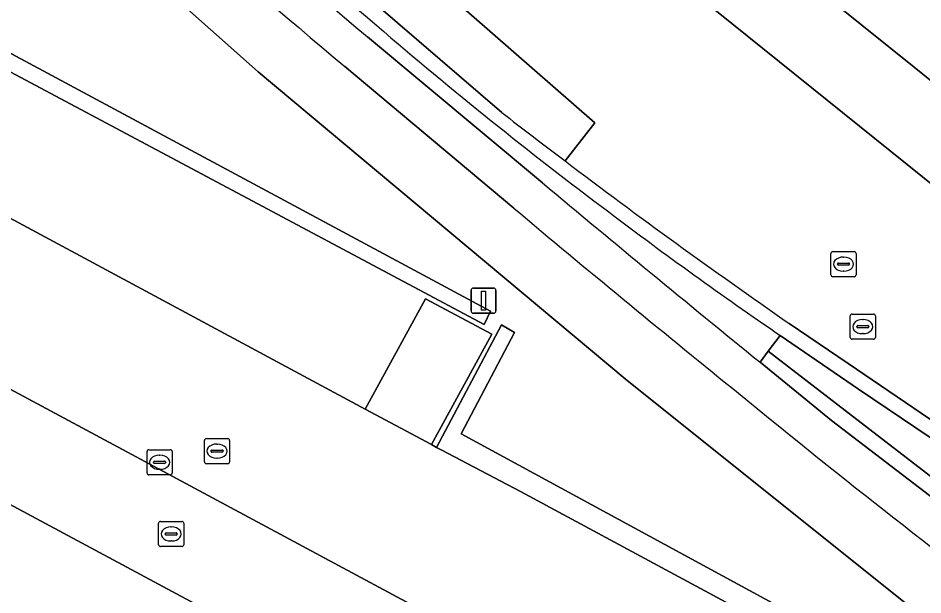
# Model space of a CAD drawing. Extents: x 159489 to 160304, y 383825 to 384531.
# Drawn here: x 160140.97 to 160176.96, y 384019.18 to 384042.1 of the extents above; entities that cross this region are included whole.
import ezdxf

# ---------------------------------------------------------------- set-up
doc = ezdxf.new("R2010")
doc.units = 0
for name, color, linetype in [('IMGEO_Afsluitpaal', 7, 'Continuous'), ('IMGEO_Berm_groen', 7, 'Continuous'), ('IMGEO_Berm_halfverhard', 7, 'Continuous'), ('IMGEO_Berm_open', 7, 'Continuous'), ('IMGEO_Fietspad_gesloten', 7, 'Continuous'), ('IMGEO_Groenvoorziening', 7, 'Continuous'), ('IMGEO_Haag', 7, 'Continuous'), ('IMGEO_Kolk', 7, 'Continuous'), ('IMGEO_OVBaan_gesloten', 7, 'Continuous'), ('IMGEO_Pand', 7, 'Continuous'), ('IMGEO_Parkeervlak_gesloten', 7, 'Continuous'), ('IMGEO_Parkeervlak_open', 7, 'Continuous'), ('IMGEO_Rijbaan_lokaal_gesloten', 7, 'Continuous'), ('IMGEO_Rijbaan_lokaal_open', 7, 'Continuous'), ('IMGEO_Rioolput', 7, 'Continuous'), ('IMGEO_Voetpad_open', 7, 'Continuous')]:
    doc.layers.add(name, color=color, linetype=linetype)

msp = doc.modelspace()

# ---------------------------------------------------------------- linework, layer by layer
at = {"layer": 'IMGEO_Afsluitpaal'}
for p, q in [((160158.986, 384030.473), (160158.986, 384031.273)), ((160158.986, 384031.273), (160158.986, 384030.473)), ((160159.086, 384031.373), (160159.876, 384031.373)), ((160159.876, 384031.373), (160159.086, 384031.373)), ((160159.976, 384031.273), (160159.976, 384030.473)), ((160159.976, 384030.473), (160159.976, 384031.273)), ((160159.876, 384030.373), (160159.086, 384030.373)), ((160159.086, 384030.373), (160159.876, 384030.373))]:
    msp.add_line(p, q, dxfattribs=at)
msp.add_lwpolyline([(160159.406, 384031.248), (160159.556, 384031.248), (160159.556, 384030.498), (160159.406, 384030.498), (160159.406, 384031.248)], dxfattribs=at)
for centre, start, end in [((160159.086, 384031.273), 90, 180), ((160159.086, 384031.273), 90, 180), ((160159.876, 384031.273), 0, 90), ((160159.876, 384031.273), 360, 90), ((160159.086, 384030.473), 180, 270), ((160159.086, 384030.473), 180, 270), ((160159.876, 384030.473), 270, 0), ((160159.876, 384030.473), 270, 0)]:
    msp.add_arc(centre, 0.1, start, end, dxfattribs=at)
at = {"layer": 'IMGEO_Berm_groen'}
msp.add_lwpolyline([(160171.284, 384029.491), (160170.808, 384028.865), (160182.593, 384019.793), (160183.174, 384020.627), (160183.545, 384021.196), (160180.13, 384023.491), (160174.4, 384027.36)], close=True, dxfattribs=at)
at = {"layer": 'IMGEO_Berm_halfverhard'}
msp.add_lwpolyline([(160170.808, 384028.865), (160170.479, 384028.424), (160173.322, 384026.105), (160182.241, 384019.286), (160182.593, 384019.793)], close=True, dxfattribs=at)
at = {"layer": 'IMGEO_Berm_open'}
for points in [[(160160.211, 384038.351), (160148.7, 384048.256), (160136.661, 384059.522), (160129.672, 384066.259), (160122.13, 384073.698), (160114.401, 384081.37), (160111.64, 384084.111), (160074.445, 384121.027), (160071.597, 384124.056), (160053.139, 384144.319), (160050.422, 384147.302), (160047.929, 384150.042)], [(160154.866, 384041.355), (160161.829, 384035.554)], [(160182.958, 384022.269), (160181.12, 384023.521), (160173.988, 384028.376), (160171.632, 384029.97)], [(160170.479, 384028.424), (160170.808, 384028.865), (160171.284, 384029.491)], [(160171.284, 384029.491), (160174.4, 384027.36), (160180.13, 384023.491), (160183.545, 384021.196), (160183.174, 384020.627), (160185.635, 384018.885), (160186.76, 384018.031), (160186.824, 384017.982), (160187.238, 384018.475), (160187.884, 384017.918), (160189.171, 384016.251), (160191.88, 384012.729), (160194.18, 384010.263), (160198.414, 384007.124), (160210.912, 383998.526), (160221.742, 383991.739), (160229.786, 383987.367), (160226.956, 383984.813), (160226.628, 383984.32), (160227.188, 383983.998), (160230.463, 383987.072)]]:
    msp.add_lwpolyline(points, dxfattribs=at)
for centre, radius, start, end in [((160332.012, 384253.3), 275.641, 226.13491, 230.11027), ((160332.012, 384253.3), 275.641, 226.13491, 230.11027), ((160353.115, 384276.254), 307.377, 226.24612, 229.83651), ((160268.791, 384173.77), 174.092, 229.289, 233.18099), ((160268.791, 384173.77), 174.092, 229.289, 233.18099), ((160323.562, 384249.106), 266.649, 232.22162, 232.90169), ((160326.372, 384252.821), 271.306, 232.90156, 235.22518), ((160718.977, 384702.665), 869.167, 230.132531, 230.87149), ((160267.767, 384170.747), 171.062, 232.8488, 235.66554), ((160267.767, 384170.747), 171.062, 232.8488, 235.66554)]:
    msp.add_arc(centre, radius, start, end, dxfattribs=at)
at = {"layer": 'IMGEO_Fietspad_gesloten'}
for points in [[(160161.829, 384035.554), (160154.866, 384041.355)], [(160153.964, 384040.176), (160160.691, 384034.546)], [(160186.285, 384016.225), (160185.689, 384016.64), (160184.291, 384017.718), (160182.241, 384019.286), (160173.322, 384026.105), (160170.479, 384028.424)]]:
    msp.add_lwpolyline(points, dxfattribs=at)
for centre, radius, start, end in [((160353.115, 384276.254), 307.377, 226.24612, 229.83651), ((160338.108, 384259.848), 286.644, 226.19261, 230.02787), ((160718.977, 384702.665), 869.167, 230.132531, 230.87149), ((160581.948, 384537.044), 655.714, 230.026068, 231.01101), ((160411.383, 384322.615), 381.739, 230.65996, 232.98021)]:
    msp.add_arc(centre, radius, start, end, dxfattribs=at)
at = {"layer": 'IMGEO_Groenvoorziening'}
for points in [[(160150.52, 384039.966), (160142.934, 384046.717), (160134.889, 384054.366), (160130.37, 384045.878), (160130.153, 384045.471), (160128.981, 384043.27), (160131.608, 384041.865)], [(160131.209, 384039.227), (160154.779, 384026.564), (160157.18, 384030.947), (160159.808, 384029.547), (160157.408, 384025.152), (160157.615, 384025.041), (160160.198, 384029.912), (160160.718, 384029.61), (160158.589, 384025.586), (160181.06, 384013.373), (160181.832, 384014.395), (160165.111, 384027.771), (160150.52, 384039.966)]]:
    msp.add_lwpolyline(points, dxfattribs=at)
for points in [[(160130.559, 384046.144), (160130.218, 384045.54), (160159.503, 384029.928), (160159.764, 384030.458)], [(160130.559, 384046.144), (160159.764, 384030.458), (160159.503, 384029.928), (160130.218, 384045.54)], [(160158.589, 384025.586), (160160.718, 384029.61), (160160.198, 384029.912), (160157.615, 384025.041), (160157.797, 384024.943), (160160.959, 384023.29), (160174.067, 384016.228), (160174.948, 384015.783), (160180.567, 384012.72), (160181.06, 384013.373)]]:
    msp.add_lwpolyline(points, close=True, dxfattribs=at)
at = {"layer": 'IMGEO_Haag'}
for points in [[(160130.559, 384046.144), (160130.218, 384045.54), (160159.503, 384029.928), (160159.764, 384030.458)], [(160158.589, 384025.586), (160160.718, 384029.61), (160160.198, 384029.912), (160157.615, 384025.041), (160157.797, 384024.943), (160160.959, 384023.29), (160174.067, 384016.228), (160174.948, 384015.783), (160180.567, 384012.72), (160181.06, 384013.373)]]:
    msp.add_lwpolyline(points, close=True, dxfattribs=at)
at = {"layer": 'IMGEO_Kolk'}
for p, q in [((160146.174, 384024.95), (160147.026, 384024.95)), ((160146.099, 384024.024), (160146.099, 384024.876)), ((160146.587, 384024.73), (160146.612, 384024.73)), ((160147.1, 384024.876), (160147.1, 384024.024)), ((160146.358, 384024.444), (160146.358, 384024.456)), ((160146.796, 384024.407), (160146.398, 384024.407)), ((160146.401, 384024.493), (160146.799, 384024.493)), ((160146.842, 384024.456), (160146.842, 384024.444)), ((160147.026, 384023.95), (160146.174, 384023.95)), ((160146.61, 384024.17), (160146.585, 384024.17))]:
    msp.add_line(p, q, dxfattribs=at)
for points in [[(160146.174, 384024.95), (160147.026, 384024.95)], [(160146.099, 384024.024), (160146.099, 384024.876)], [(160147.1, 384024.876), (160147.1, 384024.024)], [(160147.026, 384023.95), (160146.174, 384023.95)]]:
    msp.add_lwpolyline(points, dxfattribs=at)
for centre, radius, start, end in [((160146.176, 384024.874), 0.0765, 91.552, 178.448), ((160146.176, 384024.874), 0.0765, 91.552, 178.448), ((160147.024, 384024.874), 0.0765, 1.552, 88.448), ((160147.024, 384024.874), 0.0765, 1.552, 88.448), ((160146.398, 384024.453), 0.0403, 85.8775, 175.7526), ((160146.395, 384024.443), 0.0366, 178.938, 274.7102), ((160146.799, 384024.45), 0.043, 264.8664, 352.4533), ((160146.803, 384024.455), 0.0386, 1.7309, 96.639), ((160146.176, 384024.026), 0.0765, 181.552, 268.448), ((160146.176, 384024.026), 0.0765, 181.552, 268.448), ((160147.024, 384024.026), 0.0765, 271.552, 358.448), ((160147.024, 384024.026), 0.0765, 271.552, 358.448)]:
    msp.add_arc(centre, radius, start, end, dxfattribs=at)
for centre, major_axis, ratio, start_param, end_param in [((160146.586, 384024.45), (-0.387, 0.002), 0.722429, 4.712389, 7.853982), ((160146.611, 384024.45), (-0.39, 0.002), 0.717154, 1.570796, 4.712389)]:
    msp.add_ellipse(centre, major_axis=major_axis, ratio=ratio, start_param=start_param, end_param=end_param, dxfattribs=at)
at = {"layer": 'IMGEO_OVBaan_gesloten'}
for points in [[(160148.264, 384069.294), (160138.676, 384078.616), (160125.311, 384091.863), (160125.075, 384092.097), (160122.462, 384094.698), (160120.074, 384092.332), (160121.497, 384090.909), (160126.671, 384085.78), (160132.364, 384080.101), (160140.973, 384071.696), (160149.532, 384063.51), (160158.499, 384055.447), (160161.694, 384052.642), (160167.466, 384047.665), (160170.286, 384045.296), (160173.526, 384042.635), (160176.612, 384040.154), (160180.322, 384037.159)], [(160140.973, 384071.696), (160132.364, 384080.101), (160126.671, 384085.78), (160121.497, 384090.909), (160120.074, 384092.332), (160117.812, 384090.09), (160120.53, 384087.34), (160120.706, 384087.162), (160130.716, 384077.192), (160143.29, 384064.966), (160151.014, 384057.786), (160158.099, 384051.509), (160167.768, 384043.203), (160168.075, 384042.939), (160180.122, 384033.232), (160180.398, 384033.017), (160184.203, 384030.049), (160189.688, 384026.016), (160189.992, 384025.804), (160191.765, 384024.556), (160192.033, 384024.368), (160214.093, 384008.867), (160218.72, 384005.678)], [(160180.322, 384037.159), (160176.612, 384040.154), (160173.526, 384042.635), (160170.286, 384045.296), (160167.466, 384047.665), (160161.694, 384052.642), (160158.499, 384055.447), (160149.532, 384063.51), (160140.973, 384071.696)]]:
    msp.add_lwpolyline(points, dxfattribs=at)
at = {"layer": 'IMGEO_Pand'}
msp.add_lwpolyline([(160129.758, 383978.949), (160132.629, 383977.415), (160137.17, 383974.989), (160136.51, 383973.739), (160141.91, 383970.849), (160140.645, 383968.477), (160139.959, 383967.19), (160145.25, 383964.369), (160147.2, 383968.02), (160149.32, 383966.89), (160167.109, 384000.169), (160166.14, 384000.69), (160167.739, 384003.679), (160168.709, 384003.159), (160170.75, 384006.969), (160158.029, 384013.789), (160157.89, 384013.52), (160133.95, 384026.359), (160113.25, 383987.77), (160118.265, 383985.09)], close=True, dxfattribs=at)
at = {"layer": 'IMGEO_Parkeervlak_gesloten'}
for points in [[(160162.724, 384036.427), (160163.904, 384037.948), (160143.557, 384055.711), (160127.239, 384071.366), (160115.734, 384082.713), (160114.401, 384081.37)], [(160114.401, 384081.37), (160122.13, 384073.698), (160129.672, 384066.259), (160136.661, 384059.522), (160148.7, 384048.256), (160160.211, 384038.351)]]:
    msp.add_lwpolyline(points, dxfattribs=at)
msp.add_arc((160323.562, 384249.106), 266.649, 232.22162, 232.90169, dxfattribs=at)
at = {"layer": 'IMGEO_Parkeervlak_open'}
msp.add_lwpolyline([(160154.779, 384026.564), (160157.408, 384025.152), (160159.808, 384029.547), (160157.18, 384030.947)], close=True, dxfattribs=at)
at = {"layer": 'IMGEO_Rijbaan_lokaal_gesloten'}
for points in [[(160047.929, 384150.042), (160050.422, 384147.302), (160053.139, 384144.319), (160054.645, 384145.607), (160062.635, 384136.707), (160078.977, 384119.237), (160091.643, 384106.646), (160101.596, 384096.784), (160112.932, 384085.476), (160111.64, 384084.111), (160114.401, 384081.37), (160115.734, 384082.713), (160127.239, 384071.366), (160143.557, 384055.711), (160163.904, 384037.948), (160162.724, 384036.427)], [(160180.122, 384033.232), (160168.075, 384042.939)], [(160171.632, 384029.97), (160173.988, 384028.376), (160181.12, 384023.521), (160182.958, 384022.269)]]:
    msp.add_lwpolyline(points, dxfattribs=at)
msp.add_arc((160326.372, 384252.821), 271.306, 232.90156, 235.22518, dxfattribs=at)
at = {"layer": 'IMGEO_Rijbaan_lokaal_open'}
msp.add_lwpolyline([(160009.085, 384105.756), (160006.255, 384099.394), (160009.21, 384097.81), (160009.639, 384097.58), (160020.391, 384091.814), (160026.914, 384088.319), (160027.802, 384087.843), (160076.371, 384061.813), (160076.546, 384061.719), (160085.703, 384056.846), (160090.12, 384054.464), (160125.267, 384035.607), (160171.245, 384010.937), (160174.067, 384016.228), (160160.959, 384023.29), (160157.797, 384024.943), (160157.615, 384025.041), (160157.408, 384025.152), (160154.779, 384026.564), (160131.209, 384039.227), (160093.439, 384059.454), (160093.307, 384059.517), (160092.437, 384059.998)], dxfattribs=at)
at = {"layer": 'IMGEO_Rioolput'}
for p, q in [((160173.373, 384032.826), (160174.225, 384032.826)), ((160173.298, 384031.9), (160173.298, 384032.752)), ((160173.786, 384032.606), (160173.811, 384032.606)), ((160174.299, 384032.752), (160174.299, 384031.9)), ((160173.557, 384032.32), (160173.557, 384032.332)), ((160173.995, 384032.283), (160173.597, 384032.283)), ((160173.6, 384032.369), (160173.998, 384032.369)), ((160174.041, 384032.332), (160174.041, 384032.32)), ((160174.225, 384031.826), (160173.373, 384031.826)), ((160173.809, 384032.046), (160173.784, 384032.046)), ((160174.139, 384030.342), (160174.991, 384030.342)), ((160174.064, 384029.416), (160174.064, 384030.268)), ((160174.552, 384030.122), (160174.577, 384030.122)), ((160175.065, 384030.268), (160175.065, 384029.416)), ((160174.323, 384029.836), (160174.323, 384029.848)), ((160174.761, 384029.799), (160174.363, 384029.799)), ((160174.366, 384029.885), (160174.764, 384029.885)), ((160174.807, 384029.848), (160174.807, 384029.836)), ((160174.991, 384029.342), (160174.139, 384029.342)), ((160174.575, 384029.562), (160174.55, 384029.562)), ((160148.385, 384024.467), (160148.385, 384025.319)), ((160148.46, 384025.393), (160149.312, 384025.393)), ((160149.386, 384025.319), (160149.386, 384024.467)), ((160148.687, 384024.936), (160149.085, 384024.936)), ((160148.873, 384025.173), (160148.898, 384025.173)), ((160148.644, 384024.887), (160148.644, 384024.899)), ((160149.082, 384024.85), (160148.684, 384024.85)), ((160148.896, 384024.613), (160148.871, 384024.613)), ((160149.128, 384024.899), (160149.128, 384024.887)), ((160149.312, 384024.393), (160148.46, 384024.393)), ((160146.636, 384022.101), (160147.488, 384022.101)), ((160146.561, 384021.175), (160146.561, 384022.027)), ((160147.049, 384021.881), (160147.074, 384021.881)), ((160147.562, 384022.027), (160147.562, 384021.175)), ((160146.82, 384021.595), (160146.82, 384021.607)), ((160147.258, 384021.558), (160146.86, 384021.558)), ((160146.863, 384021.644), (160147.261, 384021.644)), ((160147.072, 384021.321), (160147.047, 384021.321)), ((160147.304, 384021.607), (160147.304, 384021.595)), ((160147.488, 384021.101), (160146.636, 384021.101))]:
    msp.add_line(p, q, dxfattribs=at)
for points in [[(160173.373, 384032.826), (160174.225, 384032.826)], [(160173.298, 384031.9), (160173.298, 384032.752)], [(160174.299, 384032.752), (160174.299, 384031.9)], [(160174.225, 384031.826), (160173.373, 384031.826)], [(160174.139, 384030.342), (160174.991, 384030.342)], [(160174.064, 384029.416), (160174.064, 384030.268)], [(160175.065, 384030.268), (160175.065, 384029.416)], [(160174.991, 384029.342), (160174.139, 384029.342)], [(160148.385, 384024.467), (160148.385, 384025.319)], [(160148.46, 384025.393), (160149.312, 384025.393)], [(160149.386, 384025.319), (160149.386, 384024.467)], [(160149.312, 384024.393), (160148.46, 384024.393)], [(160146.636, 384022.101), (160147.488, 384022.101)], [(160146.561, 384021.175), (160146.561, 384022.027)], [(160147.562, 384022.027), (160147.562, 384021.175)], [(160147.488, 384021.101), (160146.636, 384021.101)]]:
    msp.add_lwpolyline(points, dxfattribs=at)
for centre, radius, start, end in [((160173.375, 384032.75), 0.0765, 91.552, 178.448), ((160173.375, 384032.75), 0.0765, 91.552, 178.448), ((160174.223, 384032.75), 0.0765, 1.552, 88.448), ((160174.223, 384032.75), 0.0765, 1.552, 88.448), ((160173.597, 384032.329), 0.0403, 85.8775, 175.7526), ((160173.594, 384032.319), 0.0366, 178.938, 274.7102), ((160173.998, 384032.326), 0.043, 264.8664, 352.4533), ((160174.002, 384032.331), 0.0386, 1.7309, 96.639), ((160173.375, 384031.902), 0.0765, 181.552, 268.448), ((160173.375, 384031.902), 0.0765, 181.552, 268.448), ((160174.223, 384031.902), 0.0765, 271.552, 358.448), ((160174.223, 384031.902), 0.0765, 271.552, 358.448), ((160174.141, 384030.266), 0.0765, 91.552, 178.448), ((160174.141, 384030.266), 0.0765, 91.552, 178.448), ((160174.989, 384030.266), 0.0765, 1.552, 88.448), ((160174.989, 384030.266), 0.0765, 1.552, 88.448), ((160174.363, 384029.845), 0.0403, 85.8775, 175.7526), ((160174.36, 384029.835), 0.0366, 178.938, 274.7102), ((160174.764, 384029.842), 0.043, 264.8664, 352.4533), ((160174.768, 384029.847), 0.0386, 1.7309, 96.639), ((160174.141, 384029.418), 0.0765, 181.552, 268.448), ((160174.141, 384029.418), 0.0765, 181.552, 268.448), ((160174.989, 384029.418), 0.0765, 271.552, 358.448), ((160174.989, 384029.418), 0.0765, 271.552, 358.448), ((160148.462, 384025.317), 0.0765, 91.552, 178.448), ((160148.462, 384025.317), 0.0765, 91.552, 178.448), ((160149.31, 384025.317), 0.0765, 1.552, 88.448), ((160149.31, 384025.317), 0.0765, 1.552, 88.448), ((160148.684, 384024.896), 0.0403, 85.8775, 175.7526), ((160149.089, 384024.898), 0.0386, 1.7309, 96.639), ((160148.681, 384024.886), 0.0366, 178.938, 274.7102), ((160149.085, 384024.893), 0.043, 264.8664, 352.4533), ((160148.462, 384024.469), 0.0765, 181.552, 268.448), ((160148.462, 384024.469), 0.0765, 181.552, 268.448), ((160149.31, 384024.469), 0.0765, 271.552, 358.448), ((160149.31, 384024.469), 0.0765, 271.552, 358.448), ((160146.638, 384022.025), 0.0765, 91.552, 178.448), ((160146.638, 384022.025), 0.0765, 91.552, 178.448), ((160147.486, 384022.025), 0.0765, 1.552, 88.448), ((160147.486, 384022.025), 0.0765, 1.552, 88.448), ((160146.86, 384021.604), 0.0403, 85.8775, 175.7526), ((160146.857, 384021.594), 0.0366, 178.938, 274.7102), ((160147.261, 384021.601), 0.043, 264.8664, 352.4533), ((160147.265, 384021.606), 0.0386, 1.7309, 96.639), ((160146.638, 384021.177), 0.0765, 181.552, 268.448), ((160146.638, 384021.177), 0.0765, 181.552, 268.448), ((160147.486, 384021.177), 0.0765, 271.552, 358.448), ((160147.486, 384021.177), 0.0765, 271.552, 358.448)]:
    msp.add_arc(centre, radius, start, end, dxfattribs=at)
for centre, major_axis, ratio, start_param, end_param in [((160173.785, 384032.326), (-0.387, 0.002), 0.722429, 4.712389, 7.853982), ((160173.81, 384032.326), (-0.39, 0.002), 0.717154, 1.570796, 4.712389), ((160174.551, 384029.842), (-0.387, 0.002), 0.722429, 4.712389, 7.853982), ((160174.576, 384029.842), (-0.39, 0.002), 0.717154, 1.570796, 4.712389), ((160148.872, 384024.893), (-0.387, 0.002), 0.722429, 4.712389, 7.853982), ((160148.897, 384024.893), (-0.39, 0.002), 0.717154, 1.570796, 4.712389), ((160147.048, 384021.601), (-0.387, 0.002), 0.722429, 4.712389, 7.853982), ((160147.073, 384021.601), (-0.39, 0.002), 0.717154, 1.570796, 4.712389)]:
    msp.add_ellipse(centre, major_axis=major_axis, ratio=ratio, start_param=start_param, end_param=end_param, dxfattribs=at)
at = {"layer": 'IMGEO_Voetpad_open'}
for points in [[(160111.595, 384080.405), (160109.369, 384082.62), (160109.129, 384082.372), (160108.969, 384082.542), (160108.884, 384082.468), (160109.354, 384082.004), (160108.048, 384080.676), (160109.478, 384079.27), (160109.534, 384079.215), (160109.897, 384078.858), (160112.497, 384076.302), (160113.203, 384075.608), (160113.572, 384075.245), (160114.008, 384074.812), (160114.745, 384074.082), (160121.404, 384067.481), (160121.956, 384066.933), (160126.928, 384061.961), (160134.326, 384054.903), (160134.889, 384054.366), (160142.934, 384046.717), (160150.52, 384039.966), (160165.111, 384027.771), (160181.832, 384014.395)], [(160074.709, 384060.323), (160073.755, 384058.611), (160074.776, 384058.065), (160074.653, 384057.835), (160074.445, 384057.447), (160075.061, 384057.116), (160072.374, 384052.088), (160071.43, 384052.592), (160070.91, 384051.621), (160077.333, 384048.184), (160084.358, 384044.424), (160120.106, 384025.292), (160129.889, 384028.984), (160134.173, 384026.793), (160133.95, 384026.359), (160157.89, 384013.52), (160158.029, 384013.789), (160170.75, 384006.969), (160187, 383998.309)], [(160160.691, 384034.546), (160153.964, 384040.176)], [(160223.515, 383981.702), (160201.372, 383994.348), (160188.55, 384001.577), (160187.713, 384002.099), (160175.513, 384008.647), (160172.127, 384010.464), (160171.245, 384010.937), (160125.267, 384035.607)]]:
    msp.add_lwpolyline(points, dxfattribs=at)
for centre, radius, start, end in [((160338.108, 384259.848), 286.644, 226.19261, 230.02787), ((160581.948, 384537.044), 655.714, 230.026068, 231.01101), ((160411.383, 384322.615), 381.739, 230.65996, 232.98021)]:
    msp.add_arc(centre, radius, start, end, dxfattribs=at)

doc.saveas('drawing.dxf')
